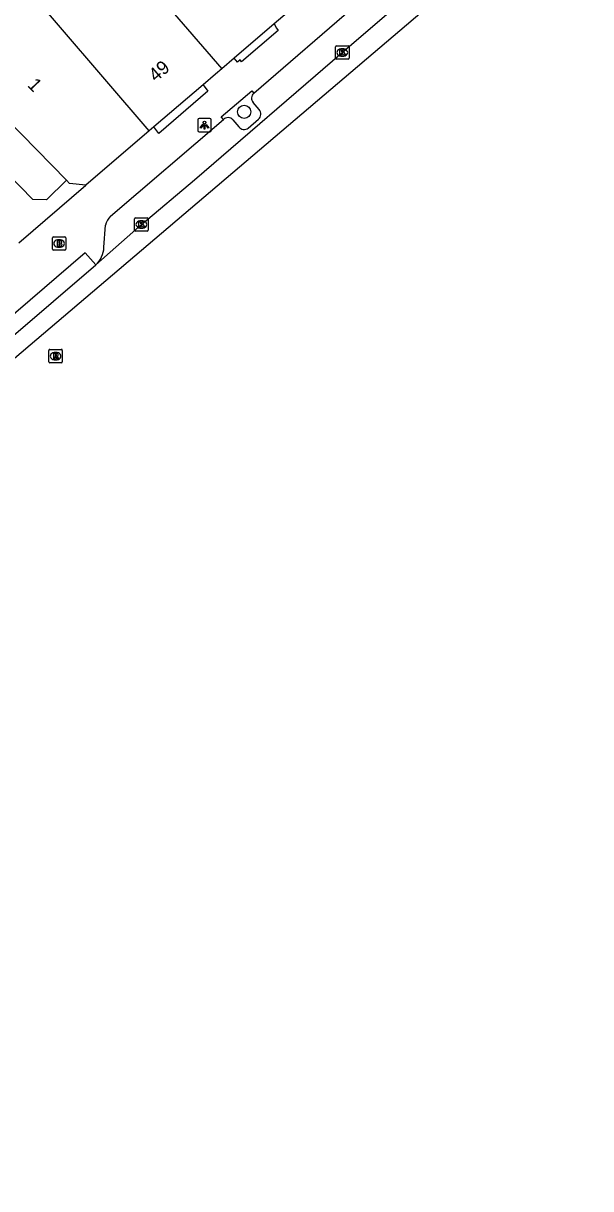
# Model space of a CAD drawing. Extents: x 161772 to 163123, y 383092 to 383917.
# Drawn here: x 162393 to 162435.2, y 383232.3 to 383318.8 of the extents above; entities that cross this region are included whole.
import ezdxf

# ---------------------------------------------------------------- set-up
doc = ezdxf.new("R2010")
doc.units = 0
for name, color, linetype in [('IMGEO_Boom', 7, 'Continuous'), ('IMGEO_Brandkraan', 7, 'Continuous'), ('IMGEO_Kolk', 7, 'Continuous'), ('IMGEO_Lichtpunt', 7, 'Continuous'), ('IMGEO_Pand', 7, 'Continuous'), ('IMGEO_Pand_nummerreeks', 7, 'Continuous'), ('IMGEO_Parkeervlak_open', 7, 'Continuous'), ('IMGEO_Rijbaan_lokaal_gesloten', 7, 'Continuous'), ('IMGEO_Rioolput', 7, 'Continuous'), ('IMGEO_Voetpad_open', 7, 'Continuous')]:
    doc.layers.add(name, color=color, linetype=linetype)

msp = doc.modelspace()

# ---------------------------------------------------------------- linework, layer by layer
at = {"layer": 'IMGEO_Boom'}
msp.add_circle((162409.414, 383312.267), 0.489, dxfattribs=at)
at = {"layer": 'IMGEO_Brandkraan'}
for p, q in [((162395.164, 383302.068), (162395.164, 383302.92)), ((162395.239, 383302.994), (162396.091, 383302.994)), ((162396.165, 383302.92), (162396.165, 383302.068)), ((162395.675, 383302.214), (162395.65, 383302.214)), ((162395.652, 383302.774), (162395.677, 383302.774)), ((162396.091, 383301.994), (162395.239, 383301.994))]:
    msp.add_line(p, q, dxfattribs=at)
for points in [[(162395.164, 383302.068), (162395.164, 383302.92)], [(162395.239, 383302.994), (162396.091, 383302.994)], [(162396.165, 383302.92), (162396.165, 383302.068)], [(162395.512, 383302.694), (162395.512, 383302.294), (162395.725, 383302.294)], [(162395.743, 383302.694), (162395.512, 383302.694)], [(162395.691, 383302.613), (162395.637, 383302.613), (162395.637, 383302.537)], [(162395.637, 383302.537), (162395.69, 383302.537)], [(162395.699, 383302.461), (162395.637, 383302.461), (162395.637, 383302.38)], [(162395.637, 383302.38), (162395.699, 383302.38)], [(162396.091, 383301.994), (162395.239, 383301.994)]]:
    msp.add_lwpolyline(points, dxfattribs=at)
for centre, radius, start, end in [((162395.241, 383302.918), 0.0765, 91.55205, 178.44795), ((162395.241, 383302.918), 0.0765, 91.55205, 178.44795), ((162396.089, 383302.918), 0.0765, 1.55205, 88.44795), ((162396.089, 383302.918), 0.0765, 1.55205, 88.44795), ((162395.241, 383302.07), 0.0765, 181.55205, 268.44795), ((162395.241, 383302.07), 0.0765, 181.55205, 268.44795), ((162395.692, 383302.575), 0.0379, 267.82845, 90.93552), ((162395.7, 383302.42), 0.0404, 269.87594, 90.50774), ((162395.731, 383302.545), 0.251, 268.66757, 293.53466), ((162395.747, 383302.549), 0.145, 59.4692, 91.53667), ((162395.772, 383302.596), 0.0922, 285.51372, 58.15012), ((162395.777, 383302.404), 0.105, 301.31148, 78.98903), ((162396.089, 383302.07), 0.0765, 271.55205, 358.44795), ((162396.089, 383302.07), 0.0765, 271.55205, 358.44795)]:
    msp.add_arc(centre, radius, start, end, dxfattribs=at)
for centre, major_axis, ratio, start_param, end_param in [((162395.651, 383302.494), (-0.387, 0.002), 0.722429, 4.712389, 7.853982), ((162395.676, 383302.494), (-0.39, 0.002), 0.717154, 1.570796, 4.712389)]:
    msp.add_ellipse(centre, major_axis=major_axis, ratio=ratio, start_param=start_param, end_param=end_param, dxfattribs=at)
at = {"layer": 'IMGEO_Kolk'}
for p, q in [((162416.201, 383316.246), (162416.201, 383317.098)), ((162416.276, 383317.172), (162417.128, 383317.172)), ((162416.689, 383316.952), (162416.714, 383316.952)), ((162417.202, 383317.098), (162417.202, 383316.246)), ((162417.128, 383316.172), (162416.276, 383316.172)), ((162416.712, 383316.392), (162416.687, 383316.392)), ((162401.277, 383303.481), (162401.277, 383304.333)), ((162401.352, 383304.407), (162402.204, 383304.407)), ((162401.765, 383304.187), (162401.79, 383304.187)), ((162402.278, 383304.333), (162402.278, 383303.481)), ((162402.204, 383303.407), (162401.352, 383303.407)), ((162401.788, 383303.627), (162401.763, 383303.627))]:
    msp.add_line(p, q, dxfattribs=at)
for points in [[(162416.201, 383316.246), (162416.201, 383317.098)], [(162416.276, 383317.172), (162417.128, 383317.172)], [(162416.522, 383316.872), (162416.645, 383316.872), (162416.645, 383316.721), (162416.775, 383316.872), (162416.939, 383316.872), (162416.793, 383316.721), (162416.946, 383316.472), (162416.794, 383316.472), (162416.709, 383316.636), (162416.645, 383316.569), (162416.645, 383316.472), (162416.522, 383316.472), (162416.522, 383316.872)], [(162417.202, 383317.098), (162417.202, 383316.246)], [(162417.128, 383316.172), (162416.276, 383316.172)], [(162401.277, 383303.481), (162401.277, 383304.333)], [(162401.352, 383304.407), (162402.204, 383304.407)], [(162401.598, 383304.107), (162401.721, 383304.107), (162401.721, 383303.956), (162401.851, 383304.107), (162402.015, 383304.107), (162401.869, 383303.956), (162402.022, 383303.707), (162401.87, 383303.707), (162401.785, 383303.871), (162401.721, 383303.804), (162401.721, 383303.707), (162401.598, 383303.707), (162401.598, 383304.107)], [(162402.278, 383304.333), (162402.278, 383303.481)], [(162402.204, 383303.407), (162401.352, 383303.407)]]:
    msp.add_lwpolyline(points, dxfattribs=at)
for centre, start, end in [((162416.278, 383317.096), 91.55205, 178.44795), ((162416.278, 383317.096), 91.55205, 178.44795), ((162417.126, 383317.096), 1.55205, 88.44795), ((162417.126, 383317.096), 1.55205, 88.44795), ((162416.278, 383316.248), 181.55205, 268.44795), ((162416.278, 383316.248), 181.55205, 268.44795), ((162417.126, 383316.248), 271.55205, 358.44795), ((162417.126, 383316.248), 271.55205, 358.44795), ((162401.354, 383304.331), 91.55205, 178.44795), ((162401.354, 383304.331), 91.55205, 178.44795), ((162402.202, 383304.331), 1.55205, 88.44795), ((162402.202, 383304.331), 1.55205, 88.44795), ((162401.354, 383303.483), 181.55205, 268.44795), ((162401.354, 383303.483), 181.55205, 268.44795), ((162402.202, 383303.483), 271.55205, 358.44795), ((162402.202, 383303.483), 271.55205, 358.44795)]:
    msp.add_arc(centre, 0.0765, start, end, dxfattribs=at)
for centre, major_axis, ratio, start_param, end_param in [((162416.688, 383316.672), (-0.387, 0.002), 0.722429, 4.712389, 7.853982), ((162416.713, 383316.672), (-0.39, 0.002), 0.717154, 1.570796, 4.712389), ((162401.764, 383303.907), (-0.387, 0.002), 0.722429, 4.712389, 7.853982), ((162401.789, 383303.907), (-0.39, 0.002), 0.717154, 1.570796, 4.712389)]:
    msp.add_ellipse(centre, major_axis=major_axis, ratio=ratio, start_param=start_param, end_param=end_param, dxfattribs=at)
at = {"layer": 'IMGEO_Lichtpunt'}
for p, q in [((162405.967, 383311.678), (162405.967, 383310.871)), ((162405.967, 383311.678), (162405.967, 383310.871)), ((162406.869, 383311.773), (162406.061, 383311.773)), ((162406.869, 383311.773), (162406.061, 383311.773)), ((162406.963, 383310.871), (162406.963, 383311.678)), ((162406.963, 383310.871), (162406.963, 383311.678)), ((162406.061, 383310.777), (162406.869, 383310.777)), ((162406.061, 383310.777), (162406.869, 383310.777))]:
    msp.add_line(p, q, dxfattribs=at)
for points in [[(162406.341, 383311.342), (162406.38, 383311.314), (162406.192, 383311.052), (162406.154, 383311.079), (162406.341, 383311.342)], [(162406.443, 383311.294), (162406.49, 383311.294), (162406.49, 383310.972), (162406.443, 383310.972), (162406.443, 383311.294)], [(162406.553, 383311.314), (162406.591, 383311.341), (162406.778, 383311.079), (162406.739, 383311.051), (162406.553, 383311.314)]]:
    msp.add_lwpolyline(points, dxfattribs=at)
msp.add_circle((162406.466, 383311.476), 0.0994, dxfattribs=at)
for centre, start, end in [((162406.061, 383311.678), 90, 180), ((162406.061, 383311.678), 90, 180), ((162406.869, 383311.678), 0, 90), ((162406.869, 383311.678), 0, 90), ((162406.061, 383310.871), 180, 270), ((162406.061, 383310.871), 180, 270), ((162406.869, 383310.871), 270, 0), ((162406.869, 383310.871), 270, 360)]:
    msp.add_arc(centre, 0.0946, start, end, dxfattribs=at)
at = {"layer": 'IMGEO_Pand'}
for points in [[(162400.259, 383324.153), (162407.752, 383315.471)], [(162402.364, 383310.862), (162392.327, 383322.565)], [(162413.068, 383320.019), (162411.653, 383318.808)], [(162411.653, 383318.808), (162408.672, 383316.261)], [(162386.174, 383317.408), (162396.212, 383307.184)], [(162408.672, 383316.261), (162407.752, 383315.471)], [(162407.752, 383315.471), (162407.281, 383315.068), (162406.365, 383314.284)], [(162406.365, 383314.284), (162402.694, 383311.144)], [(162402.364, 383310.862), (162397.64, 383306.82)], [(162402.694, 383311.144), (162402.364, 383310.862)], [(162397.64, 383306.82), (162396.443, 383306.948), (162396.212, 383307.184)]]:
    msp.add_lwpolyline(points, dxfattribs=at)
at = {"layer": 'IMGEO_Parkeervlak_open'}
for points in [[(162410.518, 383312.439), (162410.084, 383312.953)], [(162408.572, 383311.67), (162409.021, 383311.153)], [(162409.711, 383311.065), (162410.477, 383311.726)]]:
    msp.add_lwpolyline(points, dxfattribs=at)
for centre, radius, start, end in [((162410.482, 383313.285), 0.518, 132.97828, 219.77875), ((162410.15, 383312.102), 0.498, 310.93628, 42.48155), ((162408.204, 383311.356), 0.484, 40.49766, 133.28776), ((162409.406, 383311.425), 0.471, 215.19073, 310.27317)]:
    msp.add_arc(centre, radius, start, end, dxfattribs=at)
at = {"layer": 'IMGEO_Rijbaan_lokaal_gesloten'}
for points in [[(162501.18, 383386.596), (162499.827, 383385.459), (162477.128, 383365.985), (162459.036, 383350.651), (162175.227, 383109.464), (162171.607, 383105.25), (162169.364, 383100.909), (162168.706, 383099.067), (162168.602, 383098.586)], [(162398.39, 383300.913), (162401.779, 383303.906), (162405.717, 383307.214), (162416.702, 383316.671), (162424.727, 383323.567), (162431.011, 383328.965), (162439.171, 383335.995), (162447.031, 383342.754), (162457.074, 383351.433)], [(162389.114, 383292.973), (162398.39, 383300.913)]]:
    msp.add_lwpolyline(points, dxfattribs=at)
at = {"layer": 'IMGEO_Rioolput'}
for p, q in [((162394.903, 383293.707), (162394.903, 383294.559)), ((162394.978, 383294.633), (162395.83, 383294.633)), ((162395.391, 383294.413), (162395.416, 383294.413)), ((162395.904, 383294.559), (162395.904, 383293.707)), ((162395.83, 383293.633), (162394.978, 383293.633)), ((162395.414, 383293.853), (162395.389, 383293.853))]:
    msp.add_line(p, q, dxfattribs=at)
for points in [[(162394.903, 383293.707), (162394.903, 383294.559)], [(162394.978, 383294.633), (162395.83, 383294.633)], [(162395.492, 383294.331), (162395.24, 383294.333), (162395.24, 383293.933)], [(162395.418, 383294.252), (162395.364, 383294.252), (162395.364, 383294.171)], [(162395.904, 383294.559), (162395.904, 383293.707)], [(162395.83, 383293.633), (162394.978, 383293.633)], [(162395.24, 383293.933), (162395.364, 383293.933), (162395.364, 383294.095), (162395.375, 383294.095)], [(162395.364, 383294.171), (162395.416, 383294.171)], [(162395.422, 383294.066), (162395.493, 383293.933), (162395.633, 383293.933), (162395.568, 383294.059)]]:
    msp.add_lwpolyline(points, dxfattribs=at)
for centre, radius, start, end in [((162394.98, 383294.557), 0.0765, 91.55205, 178.44795), ((162394.98, 383294.557), 0.0765, 91.55205, 178.44795), ((162395.424, 383294.156), 0.0964, 77.00612, 93.18647), ((162395.438, 383294.213), 0.0378, 276.66336, 79.67722), ((162395.491, 383294.221), 0.109, 350.36119, 89.41601), ((162395.828, 383294.557), 0.0765, 1.55205, 88.44795), ((162395.828, 383294.557), 0.0765, 1.55205, 88.44795), ((162394.98, 383293.709), 0.0765, 181.55205, 268.44795), ((162394.98, 383293.709), 0.0765, 181.55205, 268.44795), ((162395.374, 383294.042), 0.0533, 26.02933, 88.69889), ((162395.4, 383294.36), 0.19, 274.7715, 282.96867), ((162395.489, 383294.221), 0.112, 277.58423, 350.98172), ((162395.473, 383294.006), 0.108, 29.51342, 73.79051), ((162395.828, 383293.709), 0.0765, 271.55205, 358.44795), ((162395.828, 383293.709), 0.0765, 271.55205, 358.44795)]:
    msp.add_arc(centre, radius, start, end, dxfattribs=at)
for centre, major_axis, ratio, start_param, end_param in [((162395.39, 383294.133), (-0.387, 0.002), 0.722429, 4.712389, 7.853982), ((162395.415, 383294.133), (-0.39, 0.002), 0.717154, 1.570796, 4.712389)]:
    msp.add_ellipse(centre, major_axis=major_axis, ratio=ratio, start_param=start_param, end_param=end_param, dxfattribs=at)
at = {"layer": 'IMGEO_Voetpad_open'}
for points in [[(162410.129, 383313.664), (162417.941, 383320.392), (162422.276, 383324.123)], [(162411.653, 383318.808), (162411.819, 383318.473), (162411.951, 383318.319), (162409.222, 383315.974), (162409.107, 383316.122), (162408.913, 383315.952), (162408.672, 383316.261)], [(162396.212, 383307.184), (162394.734, 383305.733), (162393.718, 383305.771), (162384.224, 383315.47)], [(162406.365, 383314.284), (162406.703, 383313.799), (162403.069, 383310.669), (162402.694, 383311.144)], [(162407.872, 383311.708), (162407.714, 383311.89), (162409.99, 383313.826), (162410.129, 383313.664)], [(162399.489, 383304.531), (162407.872, 383311.708)], [(162392.678, 383302.548), (162397.64, 383306.82)], [(162398.994, 383302.213), (162399.121, 383303.846)], [(162398.39, 383300.913), (162397.607, 383301.804), (162388.337, 383293.868)]]:
    msp.add_lwpolyline(points, dxfattribs=at)
for centre, radius, start, end in [((162400.399, 383303.601), 1.301, 134.37072, 169.13756), ((162397.146, 383302.281), 1.85, 312.2816, 357.87779)]:
    msp.add_arc(centre, radius, start, end, dxfattribs=at)

# ---------------------------------------------------------------- texts
at = {"layer": 'IMGEO_Pand_nummerreeks'}
for s, rotation, p in [('49', 40.67087, (162402.844, 383314.447)), ('1', 314.31807, (162393.26, 383314.203))]:
    msp.add_text(s, height=1, rotation=rotation, dxfattribs=at).set_placement(p)

doc.saveas('drawing.dxf')
